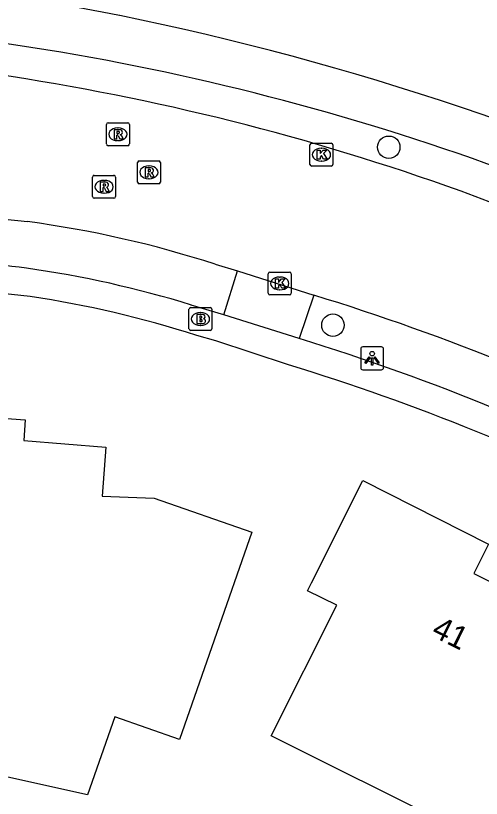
# Model space of a CAD drawing. Extents: x 160457 to 162082, y 388340 to 389736.
# Drawn here: x 160754.57 to 160774.89, y 389465.81 to 389500 of the extents above; entities that cross this region are included whole.
import ezdxf

# ---------------------------------------------------------------- set-up
doc = ezdxf.new("R2010")
doc.units = 0
for name, color, linetype in [('IMGEO_Boom', 7, 'Continuous'), ('IMGEO_Brandkraan', 7, 'Continuous'), ('IMGEO_Groenvoorziening', 7, 'Continuous'), ('IMGEO_Kolk', 7, 'Continuous'), ('IMGEO_Lichtpunt', 7, 'Continuous'), ('IMGEO_Pand', 7, 'Continuous'), ('IMGEO_Pand_nummerreeks', 7, 'Continuous'), ('IMGEO_Rijbaan_lokaal_gesloten', 7, 'Continuous'), ('IMGEO_Rioolput', 7, 'Continuous'), ('IMGEO_Voetpad_open', 7, 'Continuous')]:
    doc.layers.add(name, color=color, linetype=linetype)

msp = doc.modelspace()

# ---------------------------------------------------------------- linework, layer by layer
at = {"layer": 'IMGEO_Boom'}
for centre in [(160770.855, 389494.252), (160768.418, 389486.479)]:
    msp.add_circle(centre, 0.489, dxfattribs=at)
at = {"layer": 'IMGEO_Brandkraan'}
for p, q in [((160762.211, 389487.246), (160763.063, 389487.246)), ((160762.136, 389486.32), (160762.136, 389487.172)), ((160762.624, 389487.026), (160762.649, 389487.026)), ((160763.137, 389487.172), (160763.137, 389486.32)), ((160763.063, 389486.246), (160762.211, 389486.246)), ((160762.647, 389486.466), (160762.622, 389486.466))]:
    msp.add_line(p, q, dxfattribs=at)
for points in [[(160762.211, 389487.246), (160763.063, 389487.246)], [(160762.136, 389486.32), (160762.136, 389487.172)], [(160762.484, 389486.946), (160762.484, 389486.546), (160762.697, 389486.546)], [(160762.715, 389486.946), (160762.484, 389486.946)], [(160763.137, 389487.172), (160763.137, 389486.32)], [(160762.663, 389486.865), (160762.609, 389486.865), (160762.609, 389486.789)], [(160762.609, 389486.789), (160762.662, 389486.789)], [(160762.671, 389486.713), (160762.609, 389486.713), (160762.609, 389486.632)], [(160762.609, 389486.632), (160762.671, 389486.632)], [(160763.063, 389486.246), (160762.211, 389486.246)]]:
    msp.add_lwpolyline(points, dxfattribs=at)
for centre, radius, start, end in [((160762.213, 389487.17), 0.0765, 91.552, 178.448), ((160762.213, 389487.17), 0.0765, 91.552, 178.448), ((160763.061, 389487.17), 0.0765, 1.552, 88.448), ((160763.061, 389487.17), 0.0765, 1.552, 88.448), ((160762.719, 389486.801), 0.145, 59.4692, 91.5367), ((160762.744, 389486.848), 0.0922, 285.5137, 58.1501), ((160762.664, 389486.827), 0.0379, 267.8285, 90.9355), ((160762.672, 389486.672), 0.0404, 269.8759, 90.5077), ((160762.703, 389486.797), 0.251, 268.6676, 293.5347), ((160762.749, 389486.656), 0.105, 301.3115, 78.989), ((160762.213, 389486.322), 0.0765, 181.552, 268.448), ((160762.213, 389486.322), 0.0765, 181.552, 268.448), ((160763.061, 389486.322), 0.0765, 271.552, 358.448), ((160763.061, 389486.322), 0.0765, 271.552, 358.448)]:
    msp.add_arc(centre, radius, start, end, dxfattribs=at)
for centre, major_axis, ratio, start_param, end_param in [((160762.623, 389486.746), (-0.387, 0.002), 0.722429, 4.712389, 7.853982), ((160762.648, 389486.746), (-0.39, 0.002), 0.717154, 1.570796, 4.712389)]:
    msp.add_ellipse(centre, major_axis=major_axis, ratio=ratio, start_param=start_param, end_param=end_param, dxfattribs=at)
at = {"layer": 'IMGEO_Groenvoorziening'}
for centre, radius, start, end in [((160734.578, 389378.95), 123.511, 78.54337, 84.35528), ((160734.606, 389379.191), 123.269, 64.16842, 78.53378), ((160738.38, 389391.056), 108.868, 63.27151, 85.64877)]:
    msp.add_arc(centre, radius, start, end, dxfattribs=at)
at = {"layer": 'IMGEO_Kolk'}
for p, q in [((160767.491, 389494.425), (160768.343, 389494.425)), ((160767.416, 389493.499), (160767.416, 389494.351)), ((160767.904, 389494.205), (160767.929, 389494.205)), ((160768.417, 389494.351), (160768.417, 389493.499)), ((160768.343, 389493.425), (160767.491, 389493.425)), ((160767.927, 389493.645), (160767.902, 389493.645)), ((160765.596, 389487.874), (160765.596, 389488.726)), ((160765.671, 389488.8), (160766.523, 389488.8)), ((160766.597, 389488.726), (160766.597, 389487.874)), ((160766.084, 389488.58), (160766.109, 389488.58)), ((160766.107, 389488.02), (160766.082, 389488.02)), ((160766.523, 389487.8), (160765.671, 389487.8))]:
    msp.add_line(p, q, dxfattribs=at)
for points in [[(160767.491, 389494.425), (160768.343, 389494.425)], [(160767.416, 389493.499), (160767.416, 389494.351)], [(160767.737, 389494.125), (160767.86, 389494.125), (160767.86, 389493.974), (160767.99, 389494.125), (160768.154, 389494.125), (160768.008, 389493.974), (160768.161, 389493.725), (160768.009, 389493.725), (160767.924, 389493.889), (160767.86, 389493.822), (160767.86, 389493.725), (160767.737, 389493.725), (160767.737, 389494.125)], [(160768.417, 389494.351), (160768.417, 389493.499)], [(160768.343, 389493.425), (160767.491, 389493.425)], [(160765.596, 389487.874), (160765.596, 389488.726)], [(160765.671, 389488.8), (160766.523, 389488.8)], [(160766.597, 389488.726), (160766.597, 389487.874)], [(160765.917, 389488.5), (160766.04, 389488.5), (160766.04, 389488.349), (160766.17, 389488.5), (160766.334, 389488.5), (160766.188, 389488.349), (160766.341, 389488.1), (160766.189, 389488.1), (160766.104, 389488.264), (160766.04, 389488.197), (160766.04, 389488.1), (160765.917, 389488.1), (160765.917, 389488.5)], [(160766.523, 389487.8), (160765.671, 389487.8)]]:
    msp.add_lwpolyline(points, dxfattribs=at)
for centre, start, end in [((160767.493, 389494.349), 91.552, 178.448), ((160767.493, 389494.349), 91.552, 178.448), ((160768.341, 389494.349), 1.552, 88.448), ((160768.341, 389494.349), 1.552, 88.448), ((160767.493, 389493.501), 181.552, 268.448), ((160767.493, 389493.501), 181.552, 268.448), ((160768.341, 389493.501), 271.552, 358.448), ((160768.341, 389493.501), 271.552, 358.448), ((160765.673, 389488.724), 91.552, 178.448), ((160765.673, 389488.724), 91.552, 178.448), ((160766.521, 389488.724), 1.552, 88.448), ((160766.521, 389488.724), 1.552, 88.448), ((160765.673, 389487.876), 181.552, 268.448), ((160765.673, 389487.876), 181.552, 268.448), ((160766.521, 389487.876), 271.552, 358.448), ((160766.521, 389487.876), 271.552, 358.448)]:
    msp.add_arc(centre, 0.0765, start, end, dxfattribs=at)
for centre, major_axis, ratio, start_param, end_param in [((160767.903, 389493.925), (-0.387, 0.002), 0.722429, 4.712389, 7.853982), ((160767.928, 389493.925), (-0.39, 0.002), 0.717154, 1.570796, 4.712389), ((160766.083, 389488.3), (-0.387, 0.002), 0.722429, 4.712389, 7.853982), ((160766.108, 389488.3), (-0.39, 0.002), 0.717154, 1.570796, 4.712389)]:
    msp.add_ellipse(centre, major_axis=major_axis, ratio=ratio, start_param=start_param, end_param=end_param, dxfattribs=at)
at = {"layer": 'IMGEO_Lichtpunt'}
for p, q in [((160770.531, 389485.529), (160769.723, 389485.529)), ((160770.531, 389485.529), (160769.723, 389485.529)), ((160769.629, 389485.434), (160769.629, 389484.627)), ((160769.629, 389485.434), (160769.629, 389484.627)), ((160770.625, 389484.627), (160770.625, 389485.434)), ((160770.625, 389484.627), (160770.625, 389485.434)), ((160769.723, 389484.533), (160770.531, 389484.533)), ((160769.723, 389484.533), (160770.531, 389484.533))]:
    msp.add_line(p, q, dxfattribs=at)
for points in [[(160770.003, 389485.098), (160770.042, 389485.07), (160769.854, 389484.808), (160769.816, 389484.835), (160770.003, 389485.098)], [(160770.105, 389485.05), (160770.152, 389485.05), (160770.152, 389484.728), (160770.105, 389484.728), (160770.105, 389485.05)], [(160770.215, 389485.07), (160770.253, 389485.097), (160770.44, 389484.835), (160770.401, 389484.807), (160770.215, 389485.07)]]:
    msp.add_lwpolyline(points, dxfattribs=at)
msp.add_circle((160770.128, 389485.232), 0.0994, dxfattribs=at)
for centre, start, end in [((160769.723, 389485.434), 90, 180), ((160769.723, 389485.434), 90, 180), ((160770.531, 389485.434), 0, 90), ((160770.531, 389485.434), 0, 90), ((160769.723, 389484.627), 180, 270), ((160769.723, 389484.627), 180, 270), ((160770.531, 389484.627), 270, 0), ((160770.531, 389484.627), 270, 360)]:
    msp.add_arc(centre, 0.0946, start, end, dxfattribs=at)
at = {"layer": 'IMGEO_Pand'}
for points in [[(160746.943, 389482.05), (160750.539, 389481.784), (160750.604, 389482.668), (160754.989, 389482.341), (160754.924, 389481.44), (160758.502, 389481.143), (160758.347, 389479.013), (160760.61, 389478.917), (160764.873, 389477.437), (160763.234, 389472.714), (160761.728, 389468.377), (160758.894, 389469.361), (160757.714, 389465.96), (160752.517, 389467.109), (160752.923, 389472.284), (160750.36, 389472.485), (160749.812, 389472.528), (160749.87, 389473.265), (160749.941, 389474.171), (160746.347, 389474.453), (160746.552, 389477.066), (160746.943, 389482.05)], [(160772.276, 389462.049), (160773.561, 389464.613), (160765.725, 389468.541), (160768.582, 389474.242), (160767.313, 389474.878), (160767.483, 389475.217), (160769.723, 389479.686), (160775.207, 389476.914), (160774.569, 389475.635), (160780.47, 389472.691), (160776.91, 389465.613), (160780.619, 389463.748), (160778.379, 389459.278), (160777.027, 389456.581), (160773.006, 389458.597), (160774.242, 389461.063), (160772.276, 389462.049)]]:
    msp.add_lwpolyline(points, dxfattribs=at)
at = {"layer": 'IMGEO_Rijbaan_lokaal_gesloten'}
for points in [[(160744.995, 389491.991), (160746.28, 389491.913), (160755.084, 389491)], [(160763.282, 389489.14), (160764.255, 389488.846)], [(160764.255, 389488.846), (160767.582, 389487.79)]]:
    msp.add_lwpolyline(points, dxfattribs=at)
for centre, radius, start, end in [((160738.487, 389394.078), 104.472, 62.56654, 85.57628), ((160748.901, 389444.754), 46.658, 72.0484, 82.3854), ((160737.871, 389391.02), 101.228, 62.61326, 72.93186)]:
    msp.add_arc(centre, radius, start, end, dxfattribs=at)
at = {"layer": 'IMGEO_Rioolput'}
for p, q in [((160758.533, 389494.393), (160758.533, 389495.245)), ((160758.608, 389495.319), (160759.46, 389495.319)), ((160759.021, 389495.099), (160759.046, 389495.099)), ((160759.534, 389495.245), (160759.534, 389494.393)), ((160759.044, 389494.539), (160759.019, 389494.539)), ((160759.46, 389494.319), (160758.608, 389494.319)), ((160759.888, 389492.729), (160759.888, 389493.581)), ((160759.963, 389493.655), (160760.815, 389493.655)), ((160760.376, 389493.435), (160760.401, 389493.435)), ((160760.889, 389493.581), (160760.889, 389492.729)), ((160757.929, 389492.098), (160757.929, 389492.95)), ((160758.004, 389493.024), (160758.856, 389493.024)), ((160758.417, 389492.804), (160758.442, 389492.804)), ((160758.93, 389492.95), (160758.93, 389492.098)), ((160760.399, 389492.875), (160760.374, 389492.875)), ((160760.815, 389492.655), (160759.963, 389492.655)), ((160758.856, 389492.024), (160758.004, 389492.024)), ((160758.44, 389492.244), (160758.415, 389492.244))]:
    msp.add_line(p, q, dxfattribs=at)
for points in [[(160758.533, 389494.393), (160758.533, 389495.245)], [(160758.608, 389495.319), (160759.46, 389495.319)], [(160759.534, 389495.245), (160759.534, 389494.393)], [(160759.122, 389495.017), (160758.87, 389495.019), (160758.87, 389494.619)], [(160758.87, 389494.619), (160758.994, 389494.619), (160758.994, 389494.781), (160759.005, 389494.781)], [(160759.048, 389494.938), (160758.994, 389494.938), (160758.994, 389494.857)], [(160758.994, 389494.857), (160759.046, 389494.857)], [(160759.052, 389494.752), (160759.123, 389494.619), (160759.263, 389494.619), (160759.198, 389494.745)], [(160759.46, 389494.319), (160758.608, 389494.319)], [(160759.888, 389492.729), (160759.888, 389493.581)], [(160759.963, 389493.655), (160760.815, 389493.655)], [(160760.889, 389493.581), (160760.889, 389492.729)], [(160760.477, 389493.353), (160760.225, 389493.355), (160760.225, 389492.955)], [(160760.225, 389492.955), (160760.349, 389492.955), (160760.349, 389493.117), (160760.36, 389493.117)], [(160760.403, 389493.274), (160760.349, 389493.274), (160760.349, 389493.193)], [(160760.349, 389493.193), (160760.401, 389493.193)], [(160760.407, 389493.088), (160760.478, 389492.955), (160760.618, 389492.955), (160760.553, 389493.081)], [(160757.929, 389492.098), (160757.929, 389492.95)], [(160758.004, 389493.024), (160758.856, 389493.024)], [(160758.518, 389492.722), (160758.266, 389492.724), (160758.266, 389492.324)], [(160758.93, 389492.95), (160758.93, 389492.098)], [(160758.266, 389492.324), (160758.39, 389492.324), (160758.39, 389492.486), (160758.401, 389492.486)], [(160758.444, 389492.643), (160758.39, 389492.643), (160758.39, 389492.562)], [(160758.39, 389492.562), (160758.442, 389492.562)], [(160758.448, 389492.457), (160758.519, 389492.324), (160758.659, 389492.324), (160758.594, 389492.45)], [(160760.815, 389492.655), (160759.963, 389492.655)], [(160758.856, 389492.024), (160758.004, 389492.024)]]:
    msp.add_lwpolyline(points, dxfattribs=at)
for centre, radius, start, end in [((160758.61, 389495.243), 0.0765, 91.552, 178.448), ((160758.61, 389495.243), 0.0765, 91.552, 178.448), ((160759.458, 389495.243), 0.0765, 1.552, 88.448), ((160759.458, 389495.243), 0.0765, 1.552, 88.448), ((160759.004, 389494.728), 0.0533, 26.0293, 88.6989), ((160759.03, 389495.046), 0.19, 274.7715, 282.9687), ((160759.054, 389494.842), 0.0964, 77.0061, 93.1865), ((160759.068, 389494.899), 0.0378, 276.6634, 79.6772), ((160759.121, 389494.907), 0.109, 350.3612, 89.416), ((160759.119, 389494.907), 0.112, 277.5842, 350.9817), ((160759.103, 389494.692), 0.108, 29.5134, 73.7905), ((160758.61, 389494.395), 0.0765, 181.552, 268.448), ((160758.61, 389494.395), 0.0765, 181.552, 268.448), ((160759.458, 389494.395), 0.0765, 271.552, 358.448), ((160759.458, 389494.395), 0.0765, 271.552, 358.448), ((160759.965, 389493.579), 0.0765, 91.552, 178.448), ((160759.965, 389493.579), 0.0765, 91.552, 178.448), ((160760.813, 389493.579), 0.0765, 1.552, 88.448), ((160760.813, 389493.579), 0.0765, 1.552, 88.448), ((160760.359, 389493.064), 0.0533, 26.0293, 88.6989), ((160760.385, 389493.382), 0.19, 274.7715, 282.9687), ((160760.409, 389493.178), 0.0964, 77.0061, 93.1865), ((160760.423, 389493.235), 0.0378, 276.6634, 79.6772), ((160760.476, 389493.243), 0.109, 350.3612, 89.416), ((160760.474, 389493.243), 0.112, 277.5842, 350.9817), ((160760.458, 389493.028), 0.108, 29.5134, 73.7905), ((160758.006, 389492.948), 0.0765, 91.552, 178.448), ((160758.006, 389492.948), 0.0765, 91.552, 178.448), ((160758.517, 389492.612), 0.109, 350.3612, 89.416), ((160758.854, 389492.948), 0.0765, 1.552, 88.448), ((160758.854, 389492.948), 0.0765, 1.552, 88.448), ((160759.965, 389492.731), 0.0765, 181.552, 268.448), ((160759.965, 389492.731), 0.0765, 181.552, 268.448), ((160760.813, 389492.731), 0.0765, 271.552, 358.448), ((160760.813, 389492.731), 0.0765, 271.552, 358.448), ((160758.4, 389492.433), 0.0533, 26.0293, 88.6989), ((160758.426, 389492.751), 0.19, 274.7715, 282.9687), ((160758.45, 389492.547), 0.0964, 77.0061, 93.1865), ((160758.464, 389492.604), 0.0378, 276.6634, 79.6772), ((160758.515, 389492.612), 0.112, 277.5842, 350.9817), ((160758.499, 389492.397), 0.108, 29.5134, 73.7905), ((160758.006, 389492.1), 0.0765, 181.552, 268.448), ((160758.006, 389492.1), 0.0765, 181.552, 268.448), ((160758.854, 389492.1), 0.0765, 271.552, 358.448), ((160758.854, 389492.1), 0.0765, 271.552, 358.448)]:
    msp.add_arc(centre, radius, start, end, dxfattribs=at)
for centre, major_axis, ratio, start_param, end_param in [((160759.02, 389494.819), (-0.387, 0.002), 0.722429, 4.712389, 7.853982), ((160759.045, 389494.819), (-0.39, 0.002), 0.717154, 1.570796, 4.712389), ((160760.375, 389493.155), (-0.387, 0.002), 0.722429, 4.712389, 7.853982), ((160760.4, 389493.155), (-0.39, 0.002), 0.717154, 1.570796, 4.712389), ((160758.416, 389492.524), (-0.387, 0.002), 0.722429, 4.712389, 7.853982), ((160758.441, 389492.524), (-0.39, 0.002), 0.717154, 1.570796, 4.712389)]:
    msp.add_ellipse(centre, major_axis=major_axis, ratio=ratio, start_param=start_param, end_param=end_param, dxfattribs=at)
at = {"layer": 'IMGEO_Voetpad_open'}
for points in [[(160755.209, 389487.731), (160746.512, 389488.665), (160741.92, 389488.941)], [(160763.662, 389486.929), (160764.255, 389488.846)], [(160767.582, 389487.79), (160766.948, 389485.891)], [(160763.662, 389486.929), (160762.238, 389487.358)], [(160766.948, 389485.891), (160763.662, 389486.929)], [(160766.476, 389484.746), (160763.313, 389485.792), (160762.474, 389486.024)]]:
    msp.add_lwpolyline(points, dxfattribs=at)
for centre, radius, start, end in [((160735.798, 389348.163), 142.109, 82.21604, 86.36166), ((160748.675, 389443.493), 45.915, 72.8181, 82.0248), ((160748.347, 389442.212), 46.034, 72.1281, 81.4269), ((160737.537, 389390.382), 99.935, 62.3871, 72.88468), ((160736.874, 389388.323), 100.864, 63.05118, 72.93328)]:
    msp.add_arc(centre, radius, start, end, dxfattribs=at)

# ---------------------------------------------------------------- texts
at = {"layer": 'IMGEO_Pand_nummerreeks'}
msp.add_text('41', height=1, rotation=333.4855, dxfattribs=at).set_placement((160772.667, 389472.919))

doc.saveas('drawing.dxf')
